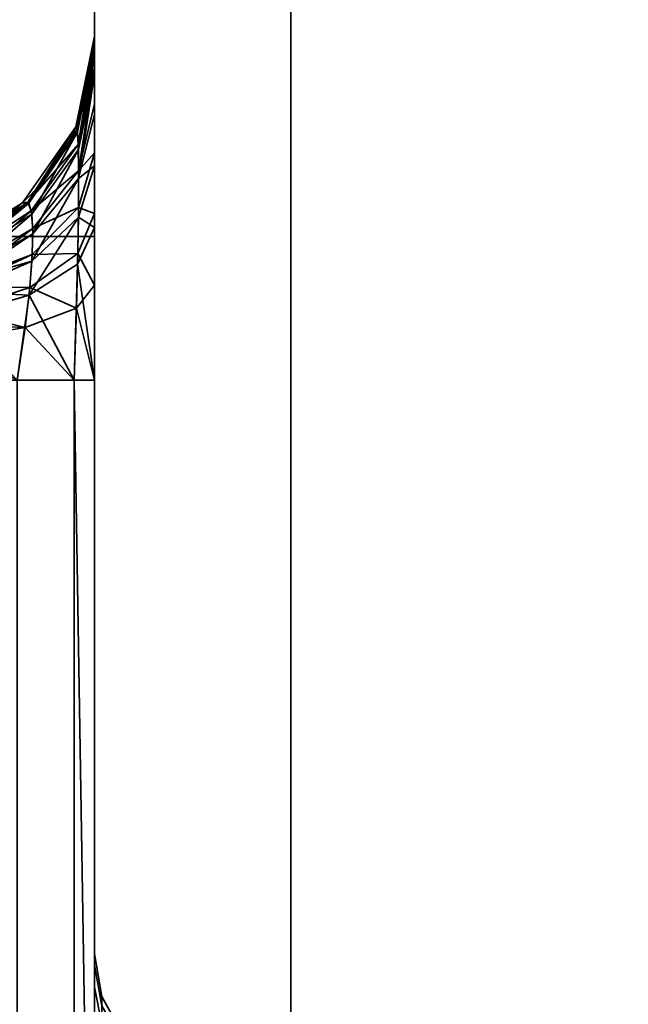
# Model space of a CAD drawing. Header units: millimetres. Extents: x -603 to 3703, y -120 to 249.
# Tile 854 of 1056: x 2485.43 to 2490.08, y -14.43 to -6.89. Entities that reach past the tile are written whole.
import ezdxf

# ---------------------------------------------------------------- set-up
doc = ezdxf.new("R2010")
doc.units = ezdxf.units.MM
doc.layers.add('151', color=7, linetype='Continuous', true_color=0xffffff)

# ---------------------------------------------------------------- blocks, each defined once
blk = doc.blocks.new('UG_SURFACE_003')
at = {"layer": '151', "color": 252, "linetype": 'Continuous', "lineweight": 35}
for points in [[(3702.5001, -30, 2213.0001), (3702.5001, 229.8, 2213.0001), (2297.4999, 229.8, 2213.0001), (2297.4999, -30, 2213.0001)], [(2447.5, -30, 2063), (2447.5, 229.8, 2063), (3552.5, 229.8, 2063), (3552.5, -30, 2063)]]:
    blk.add_3dface(points, dxfattribs=at)
blk = doc.blocks.new('UG_SURFACE_185')
at = {"layer": '151', "color": 252, "linetype": 'Continuous', "lineweight": 35}
for points in [[(2486.0001, -8.5515, 996), (2485.25, -8.5515, 996), (2485.25, -2, 1014.0001), (2486.0001, -2, 1014.0001)], [(2486.0001, -8.5515, 996), (2486.0001, -2, 1014.0001), (2486.0001, -14.0411, 1000.2059), (2486.0001, -14.1267, 999.3913)], [(2486.0001, -14.2942, 1000.9848), (2486.0001, -2, 1014.0001), (2486.0001, -2, 1014.25), (2486.0001, -3.6264, 1014.5735)], [(2486.0001, -14.2942, 1000.9848), (2486.0001, -14.0411, 1000.2059), (2486.0001, -2, 1014.0001)], [(2485.25, -3.2878, 1169.5381), (2485.25, -8.5515, 1184), (2486.0001, -8.5515, 1184), (2486.0001, -3.1509, 1169.1622)], [(2486.0001, -3.1509, 1169.1622), (2486.0001, -15.1989, 1178.2006), (2486.0001, -16, 1178.0303), (2486.0001, -16.6267, 1173.3913)], [(2486.0001, -3.1509, 1169.1622), (2486.0001, -14.1267, 1179.3914), (2486.0001, -14.5362, 1178.682)], [(2486.0001, -16.6267, 1173.3913), (2486.0001, -17.0362, 1172.682), (2486.0001, -3.1509, 1169.1622)], [(2486.0001, -3.1509, 1169.1622), (2486.0001, -8.5515, 1184), (2486.0001, -14.0411, 1180.2059), (2486.0001, -14.1267, 1179.3914)], [(2486.0001, -17.0362, 1172.682), (2486.0001, -17.6989, 1172.2006), (2486.0001, -19.2197, 1169.1622), (2486.0001, -3.1509, 1169.1622)], [(2486.0001, -14.5362, 1178.682), (2486.0001, -15.1989, 1178.2006), (2486.0001, -3.1509, 1169.1622)], [(2486.0001, -3.1509, 1169.1622), (2486.0001, -8.9258, 1166.2003), (2486.0001, -8.3774, 1165.9877)], [(2486.0001, -3.1509, 1169.1622), (2486.0001, -19.2197, 1169.1622), (2486.0001, -19.2197, 1166.2939), (2486.0001, -9.6522, 1166.2939)], [(2486.0001, -9.6522, 1166.2939), (2486.0001, -8.9258, 1166.2003), (2486.0001, -3.1509, 1169.1622)], [(2486.0001, -8.3774, 1165.9877), (2486.0001, -5.0052, 1164.5052), (2486.0001, -3.6264, 1165.4265), (2486.0001, -3.1509, 1169.1622)], [(2486.0001, -3.6264, 1014.5735), (2486.0001, -5.0052, 1015.4948), (2486.0001, -14.8422, 1001.5935), (2486.0001, -14.2942, 1000.9848)], [(2486.0001, -5.0052, 1164.5052), (2486.0001, -7.9123, 1165.6749), (2486.0001, -7.5372, 1165.2786)], [(2486.0001, -5.0052, 1164.5052), (2486.0001, -8.3774, 1165.9877), (2486.0001, -7.9123, 1165.6749)], [(2486.0001, -5.0052, 1015.4948), (2486.0001, -7.6176, 1014.6208), (2486.0001, -8.0111, 1014.2455)], [(2486.0001, -7.5372, 1165.2786), (2486.0001, -5.9265, 1163.1263), (2486.0001, -5.0052, 1164.5052)], [(2486.0001, -5.0052, 1015.4948), (2486.0001, -7.3126, 1015.0768), (2486.0001, -7.6176, 1014.6208)], [(2486.0001, -5.0052, 1015.4948), (2486.0001, -7.1083, 1015.606), (2486.0001, -7.3126, 1015.0768)], [(2486.0001, -5.0052, 1015.4948), (2486.0001, -5.9265, 1016.8736), (2486.0001, -7.0196, 1016.2971), (2486.0001, -7.1083, 1015.606)], [(2486.0001, -8.0111, 1014.2455), (2486.0001, -17.3422, 1007.5935), (2486.0001, -16.7942, 1006.9848), (2486.0001, -5.0052, 1015.4948)], [(2486.0001, -14.8422, 1001.5935), (2486.0001, -5.0052, 1015.4948), (2486.0001, -16.5411, 1006.2059), (2486.0001, -16.6267, 1005.3914)], [(2486.0001, -16.7942, 1006.9848), (2486.0001, -16.5411, 1006.2059), (2486.0001, -5.0052, 1015.4948)], [(2486.0001, -7.0196, 1016.2971), (2486.0001, -5.9265, 1016.8736), (2486.0001, -6.25, 1018.5)], [(2486.0001, -5.9265, 1163.1263), (2486.0001, -7.2576, 1164.8109), (2486.0001, -7.0814, 1164.2821)], [(2486.0001, -5.9265, 1163.1263), (2486.0001, -7.5372, 1165.2786), (2486.0001, -7.2576, 1164.8109)], [(2486.0001, -6.25, 1161.5), (2486.0001, -5.9265, 1163.1263), (2486.0001, -7.0814, 1164.2821), (2486.0001, -7.0196, 1163.7028)], [(2486.0001, -6.25, 1018.5), (2486.0001, -6.25, 1161.5), (2486.0001, -7.0196, 1163.7028), (2486.0001, -7.0196, 1016.2971)], [(2486.0001, -7.0196, 1016.2971), (2486.0001, -7.0196, 1163.7028), (2485.8561, -7.7148, 1163.7028), (2485.8561, -7.7148, 1016.2971)], [(2485.8673, -7.7346, 1164.1397), (2485.8561, -7.7148, 1163.7028), (2486.0001, -7.0196, 1163.7028)], [(2486.0001, -7.0196, 1016.2971), (2485.8561, -7.7148, 1016.2971), (2485.8689, -7.7506, 1015.7757)], [(2486.0001, -7.0196, 1163.7028), (2486.0001, -7.0814, 1164.2821), (2485.8673, -7.7346, 1164.1397)], [(2485.8689, -7.7506, 1015.7757), (2486.0001, -7.1083, 1015.606), (2486.0001, -7.0196, 1016.2971)], [(2485.8742, -7.8495, 1164.5392), (2485.8673, -7.7346, 1164.1397), (2486.0001, -7.0814, 1164.2821)], [(2486.0001, -7.1083, 1015.606), (2485.8689, -7.7506, 1015.7757), (2485.8754, -7.888, 1015.3762)], [(2486.0001, -7.0814, 1164.2821), (2486.0001, -7.2576, 1164.8109), (2485.8742, -7.8495, 1164.5392)], [(2485.8754, -7.888, 1015.3762), (2486.0001, -7.3126, 1015.0768), (2486.0001, -7.1083, 1015.606)], [(2485.8773, -8.0504, 1164.8901), (2485.8742, -7.8495, 1164.5392), (2486.0001, -7.2576, 1164.8109)], [(2486.0001, -7.2576, 1164.8109), (2486.0001, -7.5372, 1165.2786), (2485.8773, -8.0504, 1164.8901)], [(2486.0001, -7.3126, 1015.0768), (2485.8754, -7.888, 1015.3762), (2485.8775, -8.1097, 1015.0352)], [(2485.8775, -8.1097, 1015.0352), (2486.0001, -7.6176, 1014.6208), (2486.0001, -7.3126, 1015.0768)], [(2485.8773, -8.0504, 1164.8901), (2486.0001, -7.5372, 1165.2786), (2486.0001, -7.9123, 1165.6749)], [(2486.0001, -8.0111, 1014.2455), (2486.0001, -7.6176, 1014.6208), (2485.8775, -8.1097, 1015.0352)], [(2485.8561, -7.7148, 1016.2971), (2485.8561, -7.7148, 1163.7028), (2485.4476, -8.2956, 1163.7028), (2485.4476, -8.2956, 1016.2971)], [(2485.4891, -8.2888, 1164.0191), (2485.4476, -8.2956, 1163.7028), (2485.8561, -7.7148, 1163.7028)], [(2485.8561, -7.7148, 1016.2971), (2485.4476, -8.2956, 1016.2971), (2485.4956, -8.2967, 1015.9199)], [(2485.8561, -7.7148, 1163.7028), (2485.8673, -7.7346, 1164.1397), (2485.4891, -8.2888, 1164.0191)], [(2485.4891, -8.2888, 1164.0191), (2485.8673, -7.7346, 1164.1397), (2485.8742, -7.8495, 1164.5392)], [(2485.4956, -8.2967, 1015.9199), (2485.8689, -7.7506, 1015.7757), (2485.8561, -7.7148, 1016.2971)], [(2485.8689, -7.7506, 1015.7757), (2485.4956, -8.2967, 1015.9199), (2485.5192, -8.3815, 1015.633)], [(2485.5192, -8.3815, 1015.633), (2485.8754, -7.888, 1015.3762), (2485.8689, -7.7506, 1015.7757)], [(2485.8742, -7.8495, 1164.5392), (2485.5151, -8.3564, 1164.3065), (2485.4891, -8.2888, 1164.0191)], [(2485.5151, -8.3564, 1164.3065), (2485.8742, -7.8495, 1164.5392), (2485.8773, -8.0504, 1164.8901)], [(2485.8754, -7.888, 1015.3762), (2485.5192, -8.3815, 1015.633), (2485.527, -8.5329, 1015.3915)], [(2485.527, -8.5329, 1015.3915), (2485.8775, -8.1097, 1015.0352), (2485.8754, -7.888, 1015.3762)], [(2486.0001, -7.9123, 1165.6749), (2485.8763, -8.3301, 1165.1821), (2485.8773, -8.0504, 1164.8901)], [(2485.8763, -8.3301, 1165.1821), (2486.0001, -7.9123, 1165.6749), (2486.0001, -8.3774, 1165.9877)], [(2485.8773, -8.0504, 1164.8901), (2485.5266, -8.4916, 1164.5559), (2485.5151, -8.3564, 1164.3065)], [(2485.5266, -8.4916, 1164.5559), (2485.8773, -8.0504, 1164.8901), (2485.8763, -8.3301, 1165.1821)], [(2486.0001, -8.4838, 1013.9598), (2486.0001, -8.0111, 1014.2455), (2485.8756, -8.4046, 1014.7604)], [(2485.8775, -8.1097, 1015.0352), (2485.8756, -8.4046, 1014.7604), (2486.0001, -8.0111, 1014.2455)], [(2486.0001, -18.0905, 1007.9267), (2486.0001, -17.3422, 1007.5935), (2486.0001, -8.0111, 1014.2455), (2486.0001, -8.4838, 1013.9598)], [(2485.5201, -8.7423, 1015.202), (2485.8756, -8.4046, 1014.7604), (2485.8775, -8.1097, 1015.0352)], [(2485.8775, -8.1097, 1015.0352), (2485.527, -8.5329, 1015.3915), (2485.5201, -8.7423, 1015.202)], [(2485.4476, -8.2956, 1016.2971), (2485.4476, -8.2956, 1163.7028), (2484.8423, -8.6664, 1163.7028), (2484.8423, -8.6664, 1016.2971)], [(2484.9231, -8.6598, 1163.9383), (2484.8423, -8.6664, 1163.7028), (2485.4476, -8.2956, 1163.7028)], [(2485.4476, -8.2956, 1016.2971), (2484.8423, -8.6664, 1016.2971), (2484.9358, -8.665, 1016.0171)], [(2485.4476, -8.2956, 1163.7028), (2485.4891, -8.2888, 1164.0191), (2484.9231, -8.6598, 1163.9383)], [(2484.9646, -8.6966, 1164.1065), (2484.9231, -8.6598, 1163.9383), (2485.4891, -8.2888, 1164.0191)], [(2484.9358, -8.665, 1016.0171), (2485.4956, -8.2967, 1015.9199), (2485.4476, -8.2956, 1016.2971)], [(2485.4956, -8.2967, 1015.9199), (2484.9358, -8.665, 1016.0171), (2484.9632, -8.699, 1015.895)], [(2485.4956, -8.2967, 1015.9199), (2484.9632, -8.699, 1015.895), (2484.982, -8.7226, 1015.8105)], [(2484.9744, -8.7054, 1164.1463), (2484.9646, -8.6966, 1164.1065), (2485.4891, -8.2888, 1164.0191)], [(2485.4891, -8.2888, 1164.0191), (2485.5151, -8.3564, 1164.3065), (2484.9744, -8.7054, 1164.1463)], [(2484.9966, -8.799, 1164.3232), (2484.9744, -8.7054, 1164.1463), (2485.5151, -8.3564, 1164.3065)], [(2484.982, -8.7226, 1015.8105), (2485.5192, -8.3815, 1015.633), (2485.4956, -8.2967, 1015.9199)], [(2485.5151, -8.3564, 1164.3065), (2485.5266, -8.4916, 1164.5559), (2484.9966, -8.799, 1164.3232)], [(2485.523, -8.6889, 1164.7589), (2485.8763, -8.3301, 1165.1821), (2485.8713, -8.6828, 1165.4041)], [(2485.8763, -8.3301, 1165.1821), (2485.523, -8.6889, 1164.7589), (2485.5266, -8.4916, 1164.5559)], [(2486.0001, -8.3774, 1165.9877), (2485.8713, -8.6828, 1165.4041), (2485.8763, -8.3301, 1165.1821)], [(2485.5192, -8.3815, 1015.633), (2484.982, -8.7226, 1015.8105), (2484.9977, -8.8279, 1015.6399)], [(2484.9977, -8.8279, 1015.6399), (2485.527, -8.5329, 1015.3915), (2485.5192, -8.3815, 1015.633)], [(2485.4984, -9.0021, 1015.0713), (2485.8696, -8.7638, 1014.5602), (2485.8756, -8.4046, 1014.7604)], [(2485.8756, -8.4046, 1014.7604), (2485.5201, -8.7423, 1015.202), (2485.4984, -9.0021, 1015.0713)], [(2485.8756, -8.4046, 1014.7604), (2485.8696, -8.7638, 1014.5602), (2486.0001, -8.4838, 1013.9598)], [(2485.8713, -8.6828, 1165.4041), (2486.0001, -8.3774, 1165.9877), (2486.0001, -8.9258, 1166.2003)], [(2485.5266, -8.4916, 1164.5559), (2485.523, -8.6889, 1164.7589), (2484.992, -8.8909, 1164.4171)], [(2484.992, -8.8909, 1164.4171), (2484.9966, -8.799, 1164.3232), (2485.5266, -8.4916, 1164.5559)], [(2486.0001, -9.6522, 1013.7061), (2486.0001, -8.4838, 1013.9598), (2485.8696, -8.7638, 1014.5602)], [(2486.0001, -18.0905, 1007.9267), (2486.0001, -8.4838, 1013.9598), (2486.0001, -9.6522, 1013.7061)], [(2485.527, -8.5329, 1015.3915), (2484.9977, -8.8279, 1015.6399), (2484.9918, -8.8912, 1015.5834)], [(2484.9918, -8.8912, 1015.5834), (2485.5201, -8.7423, 1015.202), (2485.527, -8.5329, 1015.3915)], [(2485.25, -17.25, 996), (2485.25, -8.5515, 996), (2486.0001, -8.5515, 996), (2486.0001, -19.2197, 996)], [(2486.0001, -19.2197, 1184), (2486.0001, -8.5515, 1184), (2485.25, -8.5515, 1184), (2485.25, -17.25, 1184)], [(2486.0001, -8.5515, 1184), (2486.0001, -14.8422, 1181.5935), (2486.0001, -14.2942, 1180.9849)], [(2486.0001, -8.5515, 1184), (2486.0001, -19.2197, 1184), (2486.0001, -16.4095, 1181.9266), (2486.0001, -15.5905, 1181.9266)], [(2486.0001, -14.2942, 1180.9849), (2486.0001, -14.0411, 1180.2059), (2486.0001, -8.5515, 1184)], [(2486.0001, -15.5905, 1181.9266), (2486.0001, -14.8422, 1181.5935), (2486.0001, -8.5515, 1184)], [(2486.0001, -8.5515, 996), (2486.0001, -14.5362, 998.682), (2486.0001, -15.1989, 998.2006)], [(2486.0001, -14.1267, 999.3913), (2486.0001, -14.5362, 998.682), (2486.0001, -8.5515, 996)], [(2486.0001, -15.1989, 998.2006), (2486.0001, -16, 998.0303), (2486.0001, -19.2197, 996), (2486.0001, -8.5515, 996)], [(2485.523, -8.6889, 1164.7589), (2484.9896, -8.9379, 1164.4652), (2484.992, -8.8909, 1164.4171)], [(2484.9896, -8.9379, 1164.4652), (2485.523, -8.6889, 1164.7589), (2485.5042, -8.9432, 1164.9063)], [(2485.5042, -8.9432, 1164.9063), (2485.8713, -8.6828, 1165.4041), (2485.8618, -9.1008, 1165.5416)], [(2485.8713, -8.6828, 1165.4041), (2485.5042, -8.9432, 1164.9063), (2485.523, -8.6889, 1164.7589)], [(2486.0001, -8.9258, 1166.2003), (2485.8618, -9.1008, 1165.5416), (2485.8713, -8.6828, 1165.4041)], [(2485.4984, -9.0021, 1015.0713), (2485.5201, -8.7423, 1015.202), (2484.9839, -8.9759, 1015.5077)], [(2484.9918, -8.8912, 1015.5834), (2484.9839, -8.9759, 1015.5077), (2485.5201, -8.7423, 1015.202)], [(2485.8446, -9.6522, 1014.4267), (2485.8696, -8.7638, 1014.5602), (2485.4984, -9.0021, 1015.0713)], [(2485.8696, -8.7638, 1014.5602), (2485.8446, -9.6522, 1014.4267), (2486.0001, -9.6522, 1013.7061)], [(2485.5042, -8.9432, 1164.9063), (2484.9524, -9.1204, 1164.5676), (2484.9896, -8.9379, 1164.4652)], [(2484.9524, -9.1204, 1164.5676), (2485.5042, -8.9432, 1164.9063), (2485.4691, -9.2481, 1164.9868)], [(2485.8618, -9.1008, 1165.5416), (2485.4691, -9.2481, 1164.9868), (2485.5042, -8.9432, 1164.9063)], [(2485.8618, -9.1008, 1165.5416), (2486.0001, -8.9258, 1166.2003), (2486.0001, -9.6522, 1166.2939)], [(2484.9839, -8.9759, 1015.5077), (2484.941, -9.1632, 1015.4169), (2485.4984, -9.0021, 1015.0713)], [(2485.4064, -9.6522, 1015.0195), (2485.4984, -9.0021, 1015.0713), (2484.941, -9.1632, 1015.4169)], [(2485.4984, -9.0021, 1015.0713), (2485.4064, -9.6522, 1015.0195), (2485.8446, -9.6522, 1014.4267)], [(2485.4691, -9.2481, 1164.9868), (2485.8618, -9.1008, 1165.5416), (2485.8446, -9.6522, 1165.5732)], [(2486.0001, -9.6522, 1166.2939), (2485.8446, -9.6522, 1165.5732), (2485.8618, -9.1008, 1165.5416)], [(2485.4691, -9.2481, 1164.9868), (2484.9205, -9.2248, 1164.5938), (2484.9524, -9.1204, 1164.5676)], [(2485.4691, -9.2481, 1164.9868), (2484.8838, -9.3446, 1164.6239), (2484.9205, -9.2248, 1164.5938)], [(2484.8838, -9.3446, 1164.6239), (2485.4691, -9.2481, 1164.9868), (2485.4064, -9.6522, 1164.9804)], [(2485.8446, -9.6522, 1165.5732), (2485.4064, -9.6522, 1164.9804), (2485.4691, -9.2481, 1164.9868)], [(2485.4064, -39.3478, 1164.9804), (2485.4064, -9.6522, 1164.9804), (2485.8446, -9.6522, 1165.5732), (2485.8446, -39.3478, 1165.5732)], [(2485.4064, -9.6522, 1015.0195), (2485.4064, -39.3478, 1015.0195), (2485.8446, -39.3478, 1014.4267), (2485.8446, -9.6522, 1014.4267)], [(2485.8446, -9.6522, 1165.5732), (2486.0001, -9.6522, 1166.2939), (2486.0001, -19.2197, 1166.2939)], [(2486.0001, -19.2197, 1166.2939), (2486.0001, -39.3478, 1166.2939), (2485.8446, -39.3478, 1165.5732), (2485.8446, -9.6522, 1165.5732)], [(2485.8446, -9.6522, 1014.4267), (2485.8446, -39.3478, 1014.4267), (2486.0001, -39.3478, 1013.7061), (2486.0001, -19.2197, 1013.7061)], [(2486.0001, -19.2197, 1013.7061), (2486.0001, -9.6522, 1013.7061), (2485.8446, -9.6522, 1014.4267)], [(2486.0001, -9.6522, 1013.7061), (2486.0001, -19.2197, 1013.7061), (2486.0001, -18.0905, 1007.9267)], [(2486.0547, -14.5767, 1000.8217), (2486.0547, -14.3655, 1000.1718), (2486.0001, -14.0411, 1000.2059), (2486.0001, -14.2942, 1000.9848)], [(2486.0547, -14.3655, 1000.1718), (2486.0547, -14.437, 999.4922), (2486.0001, -14.1267, 999.3913), (2486.0001, -14.0411, 1000.2059)], [(2486.0547, -14.5767, 1180.8218), (2486.0547, -14.3655, 1180.1718), (2486.0001, -14.0411, 1180.2059), (2486.0001, -14.2942, 1180.9849)], [(2486.0547, -14.3655, 1180.1718), (2486.0547, -14.437, 1179.4921), (2486.0001, -14.1267, 1179.3914), (2486.0001, -14.0411, 1180.2059)], [(2486.0547, -14.437, 999.4922), (2486.0547, -14.7787, 998.9003), (2486.0001, -14.5362, 998.682), (2486.0001, -14.1267, 999.3913)], [(2486.0547, -14.437, 1179.4921), (2486.0547, -14.7787, 1178.9004), (2486.0001, -14.5362, 1178.682), (2486.0001, -14.1267, 1179.3914)], [(2486.0547, -15.034, 1001.3295), (2486.0547, -14.5767, 1000.8217), (2486.0001, -14.2942, 1000.9848), (2486.0001, -14.8422, 1001.5935)], [(2486.0547, -15.034, 1181.3296), (2486.0547, -14.5767, 1180.8218), (2486.0001, -14.2942, 1180.9849), (2486.0001, -14.8422, 1181.5935)], [(2486.213, -14.8283, 1000.6765), (2486.213, -14.6545, 1000.1414), (2486.0547, -14.3655, 1000.1718), (2486.0547, -14.5767, 1000.8217)], [(2486.213, -14.6545, 1000.1414), (2486.213, -14.7133, 999.5819), (2486.0547, -14.437, 999.4922), (2486.0547, -14.3655, 1000.1718)], [(2486.213, -14.8283, 1180.6765), (2486.213, -14.6545, 1180.1414), (2486.0547, -14.3655, 1180.1718), (2486.0547, -14.5767, 1180.8218)], [(2486.213, -14.6545, 1180.1414), (2486.213, -14.7133, 1179.5819), (2486.0547, -14.437, 1179.4921), (2486.0547, -14.3655, 1180.1718)]]:
    blk.add_3dface(points, dxfattribs=at)
blk = doc.blocks.new('UG_SURFACE_226')
at = {"layer": '151', "color": 252, "linetype": 'Continuous', "lineweight": 35}
for points in [[(2486.0001, -8.5515, 996), (2485.25, -8.5515, 996), (2485.25, -2, 1014.0001), (2486.0001, -2, 1014.0001)], [(2486.0001, -8.5515, 996), (2486.0001, -2, 1014.0001), (2486.0001, -14.0411, 1000.2059), (2486.0001, -14.1267, 999.3913)], [(2486.0001, -14.2942, 1000.9848), (2486.0001, -2, 1014.0001), (2486.0001, -2, 1014.25), (2486.0001, -3.6264, 1014.5735)], [(2486.0001, -14.2942, 1000.9848), (2486.0001, -14.0411, 1000.2059), (2486.0001, -2, 1014.0001)], [(2485.25, -3.2878, 1169.5381), (2485.25, -8.5515, 1184), (2486.0001, -8.5515, 1184), (2486.0001, -3.1509, 1169.1622)], [(2486.0001, -3.1509, 1169.1622), (2486.0001, -15.1989, 1178.2006), (2486.0001, -16, 1178.0303), (2486.0001, -16.6267, 1173.3913)], [(2486.0001, -3.1509, 1169.1622), (2486.0001, -14.1267, 1179.3914), (2486.0001, -14.5362, 1178.682)], [(2486.0001, -16.6267, 1173.3913), (2486.0001, -17.0362, 1172.682), (2486.0001, -3.1509, 1169.1622)], [(2486.0001, -3.1509, 1169.1622), (2486.0001, -8.5515, 1184), (2486.0001, -14.0411, 1180.2059), (2486.0001, -14.1267, 1179.3914)], [(2486.0001, -17.0362, 1172.682), (2486.0001, -17.6989, 1172.2006), (2486.0001, -19.2197, 1169.1622), (2486.0001, -3.1509, 1169.1622)], [(2486.0001, -14.5362, 1178.682), (2486.0001, -15.1989, 1178.2006), (2486.0001, -3.1509, 1169.1622)], [(2486.0001, -3.1509, 1169.1622), (2486.0001, -8.9258, 1166.2003), (2486.0001, -8.3774, 1165.9877)], [(2486.0001, -3.1509, 1169.1622), (2486.0001, -19.2197, 1169.1622), (2486.0001, -19.2197, 1166.2939), (2486.0001, -9.6522, 1166.2939)], [(2486.0001, -9.6522, 1166.2939), (2486.0001, -8.9258, 1166.2003), (2486.0001, -3.1509, 1169.1622)], [(2486.0001, -8.3774, 1165.9877), (2486.0001, -5.0052, 1164.5052), (2486.0001, -3.6264, 1165.4265), (2486.0001, -3.1509, 1169.1622)], [(2486.0001, -3.6264, 1014.5735), (2486.0001, -5.0052, 1015.4948), (2486.0001, -14.8422, 1001.5935), (2486.0001, -14.2942, 1000.9848)], [(2486.0001, -5.0052, 1164.5052), (2486.0001, -7.2576, 1164.8109), (2486.0001, -7.0814, 1164.2821)], [(2486.0001, -5.0052, 1164.5052), (2486.0001, -7.5372, 1165.2786), (2486.0001, -7.2576, 1164.8109)], [(2486.0001, -5.0052, 1164.5052), (2486.0001, -7.9123, 1165.6749), (2486.0001, -7.5372, 1165.2786)], [(2486.0001, -5.0052, 1015.4948), (2486.0001, -7.6176, 1014.6208), (2486.0001, -8.0111, 1014.2455)], [(2486.0001, -5.0052, 1164.5052), (2486.0001, -8.3774, 1165.9877), (2486.0001, -7.9123, 1165.6749)], [(2486.0001, -5.0052, 1015.4948), (2486.0001, -7.3126, 1015.0768), (2486.0001, -7.6176, 1014.6208)], [(2486.0001, -5.0052, 1015.4948), (2486.0001, -7.1083, 1015.606), (2486.0001, -7.3126, 1015.0768)], [(2486.0001, -7.0814, 1164.2821), (2486.0001, -7.0196, 1163.7028), (2486.0001, -5.9265, 1163.1263), (2486.0001, -5.0052, 1164.5052)], [(2486.0001, -5.0052, 1015.4948), (2486.0001, -5.9265, 1016.8736), (2486.0001, -7.0196, 1016.2971), (2486.0001, -7.1083, 1015.606)], [(2486.0001, -8.0111, 1014.2455), (2486.0001, -17.3422, 1007.5935), (2486.0001, -16.7942, 1006.9848), (2486.0001, -5.0052, 1015.4948)], [(2486.0001, -14.8422, 1001.5935), (2486.0001, -5.0052, 1015.4948), (2486.0001, -16.5411, 1006.2059), (2486.0001, -16.6267, 1005.3914)], [(2486.0001, -16.7942, 1006.9848), (2486.0001, -16.5411, 1006.2059), (2486.0001, -5.0052, 1015.4948)], [(2486.0001, -7.0196, 1016.2971), (2486.0001, -5.9265, 1016.8736), (2486.0001, -6.25, 1018.5)], [(2486.0001, -6.25, 1161.5), (2486.0001, -5.9265, 1163.1263), (2486.0001, -7.0196, 1163.7028)], [(2486.0001, -6.25, 1018.5), (2486.0001, -6.25, 1161.5), (2486.0001, -7.0196, 1163.7028), (2486.0001, -7.0196, 1016.2971)], [(2486.0001, -7.0196, 1016.2971), (2486.0001, -7.0196, 1163.7028), (2485.8561, -7.7148, 1163.7028), (2485.8561, -7.7148, 1016.2971)], [(2485.8673, -7.7346, 1164.1397), (2485.8561, -7.7148, 1163.7028), (2486.0001, -7.0196, 1163.7028)], [(2486.0001, -7.0196, 1016.2971), (2485.8561, -7.7148, 1016.2971), (2485.8689, -7.7506, 1015.7757)], [(2486.0001, -7.0196, 1163.7028), (2486.0001, -7.0814, 1164.2821), (2485.8673, -7.7346, 1164.1397)], [(2485.8689, -7.7506, 1015.7757), (2486.0001, -7.1083, 1015.606), (2486.0001, -7.0196, 1016.2971)], [(2485.8742, -7.8495, 1164.5392), (2485.8673, -7.7346, 1164.1397), (2486.0001, -7.0814, 1164.2821)], [(2486.0001, -7.1083, 1015.606), (2485.8689, -7.7506, 1015.7757), (2485.8754, -7.888, 1015.3762)], [(2486.0001, -7.0814, 1164.2821), (2486.0001, -7.2576, 1164.8109), (2485.8742, -7.8495, 1164.5392)], [(2485.8754, -7.888, 1015.3762), (2486.0001, -7.3126, 1015.0768), (2486.0001, -7.1083, 1015.606)], [(2485.8773, -8.0504, 1164.8901), (2485.8742, -7.8495, 1164.5392), (2486.0001, -7.2576, 1164.8109)], [(2486.0001, -7.2576, 1164.8109), (2486.0001, -7.5372, 1165.2786), (2485.8773, -8.0504, 1164.8901)], [(2486.0001, -7.3126, 1015.0768), (2485.8754, -7.888, 1015.3762), (2485.8775, -8.1097, 1015.0352)], [(2485.8775, -8.1097, 1015.0352), (2486.0001, -7.6176, 1014.6208), (2486.0001, -7.3126, 1015.0768)], [(2485.8773, -8.0504, 1164.8901), (2486.0001, -7.5372, 1165.2786), (2486.0001, -7.9123, 1165.6749)], [(2486.0001, -8.0111, 1014.2455), (2486.0001, -7.6176, 1014.6208), (2485.8775, -8.1097, 1015.0352)], [(2485.8561, -7.7148, 1016.2971), (2485.8561, -7.7148, 1163.7028), (2485.4476, -8.2956, 1163.7028), (2485.4476, -8.2956, 1016.2971)], [(2485.4891, -8.2888, 1164.0191), (2485.4476, -8.2956, 1163.7028), (2485.8561, -7.7148, 1163.7028)], [(2485.8561, -7.7148, 1016.2971), (2485.4476, -8.2956, 1016.2971), (2485.4956, -8.2967, 1015.9199)], [(2485.8561, -7.7148, 1163.7028), (2485.8673, -7.7346, 1164.1397), (2485.4891, -8.2888, 1164.0191)], [(2485.4891, -8.2888, 1164.0191), (2485.8673, -7.7346, 1164.1397), (2485.8742, -7.8495, 1164.5392)], [(2485.4956, -8.2967, 1015.9199), (2485.8689, -7.7506, 1015.7757), (2485.8561, -7.7148, 1016.2971)], [(2485.8689, -7.7506, 1015.7757), (2485.4956, -8.2967, 1015.9199), (2485.5192, -8.3815, 1015.633)], [(2485.5192, -8.3815, 1015.633), (2485.8754, -7.888, 1015.3762), (2485.8689, -7.7506, 1015.7757)], [(2485.8742, -7.8495, 1164.5392), (2485.5151, -8.3564, 1164.3065), (2485.4891, -8.2888, 1164.0191)], [(2485.5151, -8.3564, 1164.3065), (2485.8742, -7.8495, 1164.5392), (2485.8773, -8.0504, 1164.8901)], [(2485.8754, -7.888, 1015.3762), (2485.5192, -8.3815, 1015.633), (2485.527, -8.5329, 1015.3915)], [(2485.527, -8.5329, 1015.3915), (2485.8775, -8.1097, 1015.0352), (2485.8754, -7.888, 1015.3762)], [(2486.0001, -7.9123, 1165.6749), (2485.8763, -8.3301, 1165.1821), (2485.8773, -8.0504, 1164.8901)], [(2485.8763, -8.3301, 1165.1821), (2486.0001, -7.9123, 1165.6749), (2486.0001, -8.3774, 1165.9877)], [(2485.8773, -8.0504, 1164.8901), (2485.5266, -8.4916, 1164.5559), (2485.5151, -8.3564, 1164.3065)], [(2485.5266, -8.4916, 1164.5559), (2485.8773, -8.0504, 1164.8901), (2485.8763, -8.3301, 1165.1821)], [(2486.0001, -8.4838, 1013.9598), (2486.0001, -8.0111, 1014.2455), (2485.8756, -8.4046, 1014.7604)], [(2485.8775, -8.1097, 1015.0352), (2485.8756, -8.4046, 1014.7604), (2486.0001, -8.0111, 1014.2455)], [(2486.0001, -18.0905, 1007.9267), (2486.0001, -17.3422, 1007.5935), (2486.0001, -8.0111, 1014.2455), (2486.0001, -8.4838, 1013.9598)], [(2485.5201, -8.7423, 1015.202), (2485.8756, -8.4046, 1014.7604), (2485.8775, -8.1097, 1015.0352)], [(2485.8775, -8.1097, 1015.0352), (2485.527, -8.5329, 1015.3915), (2485.5201, -8.7423, 1015.202)], [(2485.4476, -8.2956, 1016.2971), (2485.4476, -8.2956, 1163.7028), (2484.8423, -8.6664, 1163.7028), (2484.8423, -8.6664, 1016.2971)], [(2484.9231, -8.6598, 1163.9383), (2484.8423, -8.6664, 1163.7028), (2485.4476, -8.2956, 1163.7028)], [(2485.4476, -8.2956, 1016.2971), (2484.8423, -8.6664, 1016.2971), (2484.9358, -8.665, 1016.0171)], [(2485.4476, -8.2956, 1163.7028), (2485.4891, -8.2888, 1164.0191), (2484.9231, -8.6598, 1163.9383)], [(2484.9646, -8.6966, 1164.1065), (2484.9231, -8.6598, 1163.9383), (2485.4891, -8.2888, 1164.0191)], [(2484.9358, -8.665, 1016.0171), (2485.4956, -8.2967, 1015.9199), (2485.4476, -8.2956, 1016.2971)], [(2485.4956, -8.2967, 1015.9199), (2484.9358, -8.665, 1016.0171), (2484.9632, -8.699, 1015.895)], [(2485.4956, -8.2967, 1015.9199), (2484.9632, -8.699, 1015.895), (2484.982, -8.7226, 1015.8105)], [(2484.9744, -8.7054, 1164.1463), (2484.9646, -8.6966, 1164.1065), (2485.4891, -8.2888, 1164.0191)], [(2485.4891, -8.2888, 1164.0191), (2485.5151, -8.3564, 1164.3065), (2484.9744, -8.7054, 1164.1463)], [(2484.9966, -8.799, 1164.3232), (2484.9744, -8.7054, 1164.1463), (2485.5151, -8.3564, 1164.3065)], [(2484.982, -8.7226, 1015.8105), (2485.5192, -8.3815, 1015.633), (2485.4956, -8.2967, 1015.9199)], [(2485.5151, -8.3564, 1164.3065), (2485.5266, -8.4916, 1164.5559), (2484.9966, -8.799, 1164.3232)], [(2485.523, -8.6889, 1164.7589), (2485.8763, -8.3301, 1165.1821), (2485.8713, -8.6828, 1165.4041)], [(2485.8763, -8.3301, 1165.1821), (2485.523, -8.6889, 1164.7589), (2485.5266, -8.4916, 1164.5559)], [(2486.0001, -8.3774, 1165.9877), (2485.8713, -8.6828, 1165.4041), (2485.8763, -8.3301, 1165.1821)], [(2485.5192, -8.3815, 1015.633), (2484.982, -8.7226, 1015.8105), (2484.9977, -8.8279, 1015.6399)], [(2484.9977, -8.8279, 1015.6399), (2485.527, -8.5329, 1015.3915), (2485.5192, -8.3815, 1015.633)], [(2485.4984, -9.0021, 1015.0713), (2485.8696, -8.7638, 1014.5602), (2485.8756, -8.4046, 1014.7604)], [(2485.8756, -8.4046, 1014.7604), (2485.5201, -8.7423, 1015.202), (2485.4984, -9.0021, 1015.0713)], [(2485.8756, -8.4046, 1014.7604), (2485.8696, -8.7638, 1014.5602), (2486.0001, -8.4838, 1013.9598)], [(2485.8713, -8.6828, 1165.4041), (2486.0001, -8.3774, 1165.9877), (2486.0001, -8.9258, 1166.2003)], [(2485.5266, -8.4916, 1164.5559), (2485.523, -8.6889, 1164.7589), (2484.992, -8.8909, 1164.4171)], [(2484.992, -8.8909, 1164.4171), (2484.9966, -8.799, 1164.3232), (2485.5266, -8.4916, 1164.5559)], [(2486.0001, -9.6522, 1013.7061), (2486.0001, -8.4838, 1013.9598), (2485.8696, -8.7638, 1014.5602)], [(2486.0001, -18.0905, 1007.9267), (2486.0001, -8.4838, 1013.9598), (2486.0001, -9.6522, 1013.7061)], [(2485.527, -8.5329, 1015.3915), (2484.9977, -8.8279, 1015.6399), (2484.9918, -8.8912, 1015.5834)], [(2484.9918, -8.8912, 1015.5834), (2485.5201, -8.7423, 1015.202), (2485.527, -8.5329, 1015.3915)], [(2485.25, -17.25, 996), (2485.25, -8.5515, 996), (2486.0001, -8.5515, 996), (2486.0001, -19.2197, 996)], [(2486.0001, -19.2197, 1184), (2486.0001, -8.5515, 1184), (2485.25, -8.5515, 1184), (2485.25, -17.25, 1184)], [(2486.0001, -8.5515, 1184), (2486.0001, -14.8422, 1181.5935), (2486.0001, -14.2942, 1180.9849)], [(2486.0001, -8.5515, 1184), (2486.0001, -19.2197, 1184), (2486.0001, -16.4095, 1181.9266), (2486.0001, -15.5905, 1181.9266)], [(2486.0001, -14.2942, 1180.9849), (2486.0001, -14.0411, 1180.2059), (2486.0001, -8.5515, 1184)], [(2486.0001, -15.5905, 1181.9266), (2486.0001, -14.8422, 1181.5935), (2486.0001, -8.5515, 1184)], [(2486.0001, -8.5515, 996), (2486.0001, -14.5362, 998.682), (2486.0001, -15.1989, 998.2006)], [(2486.0001, -14.1267, 999.3913), (2486.0001, -14.5362, 998.682), (2486.0001, -8.5515, 996)], [(2486.0001, -15.1989, 998.2006), (2486.0001, -16, 998.0303), (2486.0001, -19.2197, 996), (2486.0001, -8.5515, 996)], [(2485.523, -8.6889, 1164.7589), (2484.9896, -8.9379, 1164.4652), (2484.992, -8.8909, 1164.4171)], [(2484.9896, -8.9379, 1164.4652), (2485.523, -8.6889, 1164.7589), (2485.5042, -8.9432, 1164.9063)], [(2485.5042, -8.9432, 1164.9063), (2485.8713, -8.6828, 1165.4041), (2485.8618, -9.1008, 1165.5416)], [(2485.8713, -8.6828, 1165.4041), (2485.5042, -8.9432, 1164.9063), (2485.523, -8.6889, 1164.7589)], [(2486.0001, -8.9258, 1166.2003), (2485.8618, -9.1008, 1165.5416), (2485.8713, -8.6828, 1165.4041)], [(2485.4984, -9.0021, 1015.0713), (2485.5201, -8.7423, 1015.202), (2484.9839, -8.9759, 1015.5077)], [(2484.9918, -8.8912, 1015.5834), (2484.9839, -8.9759, 1015.5077), (2485.5201, -8.7423, 1015.202)], [(2485.8446, -9.6522, 1014.4267), (2485.8696, -8.7638, 1014.5602), (2485.4984, -9.0021, 1015.0713)], [(2485.8696, -8.7638, 1014.5602), (2485.8446, -9.6522, 1014.4267), (2486.0001, -9.6522, 1013.7061)], [(2485.5042, -8.9432, 1164.9063), (2484.9524, -9.1204, 1164.5676), (2484.9896, -8.9379, 1164.4652)], [(2484.9524, -9.1204, 1164.5676), (2485.5042, -8.9432, 1164.9063), (2485.4691, -9.2481, 1164.9868)], [(2485.8618, -9.1008, 1165.5416), (2485.4691, -9.2481, 1164.9868), (2485.5042, -8.9432, 1164.9063)], [(2485.8618, -9.1008, 1165.5416), (2486.0001, -8.9258, 1166.2003), (2486.0001, -9.6522, 1166.2939)], [(2484.9839, -8.9759, 1015.5077), (2484.941, -9.1632, 1015.4169), (2485.4984, -9.0021, 1015.0713)], [(2485.4064, -9.6522, 1015.0195), (2485.4984, -9.0021, 1015.0713), (2484.941, -9.1632, 1015.4169)], [(2485.4984, -9.0021, 1015.0713), (2485.4064, -9.6522, 1015.0195), (2485.8446, -9.6522, 1014.4267)], [(2485.4691, -9.2481, 1164.9868), (2485.8618, -9.1008, 1165.5416), (2485.8446, -9.6522, 1165.5732)], [(2486.0001, -9.6522, 1166.2939), (2485.8446, -9.6522, 1165.5732), (2485.8618, -9.1008, 1165.5416)], [(2485.4691, -9.2481, 1164.9868), (2484.9205, -9.2248, 1164.5938), (2484.9524, -9.1204, 1164.5676)], [(2485.4691, -9.2481, 1164.9868), (2484.8838, -9.3446, 1164.6239), (2484.9205, -9.2248, 1164.5938)], [(2484.8838, -9.3446, 1164.6239), (2485.4691, -9.2481, 1164.9868), (2485.4064, -9.6522, 1164.9804)], [(2485.8446, -9.6522, 1165.5732), (2485.4064, -9.6522, 1164.9804), (2485.4691, -9.2481, 1164.9868)], [(2485.4064, -39.3478, 1164.9804), (2485.4064, -9.6522, 1164.9804), (2485.8446, -9.6522, 1165.5732), (2485.8446, -39.3478, 1165.5732)], [(2485.4064, -9.6522, 1015.0195), (2485.4064, -39.3478, 1015.0195), (2485.8446, -39.3478, 1014.4267), (2485.8446, -9.6522, 1014.4267)], [(2485.8446, -9.6522, 1165.5732), (2486.0001, -9.6522, 1166.2939), (2486.0001, -19.2197, 1166.2939)], [(2486.0001, -19.2197, 1166.2939), (2486.0001, -39.3478, 1166.2939), (2485.8446, -39.3478, 1165.5732), (2485.8446, -9.6522, 1165.5732)], [(2485.8446, -9.6522, 1014.4267), (2485.8446, -39.3478, 1014.4267), (2486.0001, -39.3478, 1013.7061), (2486.0001, -19.2197, 1013.7061)], [(2486.0001, -19.2197, 1013.7061), (2486.0001, -9.6522, 1013.7061), (2485.8446, -9.6522, 1014.4267)], [(2486.0001, -9.6522, 1013.7061), (2486.0001, -19.2197, 1013.7061), (2486.0001, -18.0905, 1007.9267)], [(2486.0547, -14.5767, 1000.8217), (2486.0547, -14.3655, 1000.1718), (2486.0001, -14.0411, 1000.2059), (2486.0001, -14.2942, 1000.9848)], [(2486.0547, -14.3655, 1000.1718), (2486.0547, -14.437, 999.4922), (2486.0001, -14.1267, 999.3913), (2486.0001, -14.0411, 1000.2059)], [(2486.0547, -14.5767, 1180.8218), (2486.0547, -14.3655, 1180.1718), (2486.0001, -14.0411, 1180.2059), (2486.0001, -14.2942, 1180.9849)], [(2486.0547, -14.3655, 1180.1718), (2486.0547, -14.437, 1179.4921), (2486.0001, -14.1267, 1179.3914), (2486.0001, -14.0411, 1180.2059)], [(2486.0547, -14.437, 999.4922), (2486.0547, -14.7787, 998.9003), (2486.0001, -14.5362, 998.682), (2486.0001, -14.1267, 999.3913)], [(2486.0547, -14.437, 1179.4921), (2486.0547, -14.7787, 1178.9004), (2486.0001, -14.5362, 1178.682), (2486.0001, -14.1267, 1179.3914)], [(2486.0547, -15.034, 1001.3295), (2486.0547, -14.5767, 1000.8217), (2486.0001, -14.2942, 1000.9848), (2486.0001, -14.8422, 1001.5935)], [(2486.0547, -15.034, 1181.3296), (2486.0547, -14.5767, 1180.8218), (2486.0001, -14.2942, 1180.9849), (2486.0001, -14.8422, 1181.5935)], [(2486.213, -14.8283, 1000.6765), (2486.213, -14.6545, 1000.1414), (2486.0547, -14.3655, 1000.1718), (2486.0547, -14.5767, 1000.8217)], [(2486.213, -14.6545, 1000.1414), (2486.213, -14.7133, 999.5819), (2486.0547, -14.437, 999.4922), (2486.0547, -14.3655, 1000.1718)], [(2486.213, -14.8283, 1180.6765), (2486.213, -14.6545, 1180.1414), (2486.0547, -14.3655, 1180.1718), (2486.0547, -14.5767, 1180.8218)], [(2486.213, -14.6545, 1180.1414), (2486.213, -14.7133, 1179.5819), (2486.0547, -14.437, 1179.4921), (2486.0547, -14.3655, 1180.1718)]]:
    blk.add_3dface(points, dxfattribs=at)
blk = doc.blocks.new('UG_SURFACE_228')
at = {"layer": '151', "color": 252, "linetype": 'Continuous', "lineweight": 35}
for points in [[(2486.0001, 62.92, 2022.5), (2486.0001, 62.92, -7), (2486.0001, -46.92, -7), (2486.0001, -46.92, 2022.5)], [(2486.0001, 62.92, 2022.5), (2486.0001, -46.92, 2022.5), (2487.5, -46.92, 2020.9999), (2487.5, 62.92, 2020.9999)], [(2486.0001, -46.92, -7), (2486.0001, 62.92, -7), (2487.5, 62.92, -7), (2487.5, -46.92, -7)], [(2487.5, 62.92, 2020.9999), (2487.5, -46.92, 2020.9999), (2487.5, -46.92, -7), (2487.5, 62.92, -7)]]:
    blk.add_3dface(points, dxfattribs=at)
blk = doc.blocks.new('UG_SURFACE_229')
at = {"layer": '151', "color": 252, "linetype": 'Continuous', "lineweight": 35}
for points in [[(2486.0001, 62.92, 2022.5), (2486.0001, 62.92, -7), (2486.0001, -46.92, -7), (2486.0001, -46.92, 2022.5)], [(2486.0001, 62.92, 2022.5), (2486.0001, -46.92, 2022.5), (2487.5, -46.92, 2020.9999), (2487.5, 62.92, 2020.9999)], [(2486.0001, -46.92, -7), (2486.0001, 62.92, -7), (2487.5, 62.92, -7), (2487.5, -46.92, -7)], [(2487.5, 62.92, 2020.9999), (2487.5, -46.92, 2020.9999), (2487.5, -46.92, -7), (2487.5, 62.92, -7)]]:
    blk.add_3dface(points, dxfattribs=at)
blk = doc.blocks.new('UG_SURFACE_230')
at = {"layer": '151', "color": 252, "linetype": 'Continuous', "lineweight": 35}
for points in [[(2486.0001, -46.92, 2022.5), (3513.9999, -46.92, 2022.5), (3513.9999, 62.92, 2022.5), (2486.0001, 62.92, 2022.5)], [(2487.5, 62.92, 2020.9999), (2487.5, -46.92, 2020.9999), (2486.0001, -46.92, 2022.5), (2486.0001, 62.92, 2022.5)], [(2487.5, -46.92, 2020.9999), (2487.5, 62.92, 2020.9999), (3512.5, 62.92, 2020.9999), (3512.5, -46.92, 2020.9999)]]:
    blk.add_3dface(points, dxfattribs=at)

msp = doc.modelspace()

# ---------------------------------------------------------------- linework, layer by layer
at = {"layer": '151', "color": 252, "linetype": 'Continuous', "lineweight": -3, "true_color": 0x939598}
for p, q in [((2486, 62.92, -7), (2486, -46.92, -7)), ((2486, -46.92, 2022.5), (2486, 62.92, 2022.5)), ((2486, -46.92, 2022.5), (2486, 62.92, 2022.5)), ((2486, -46.92, 2022.5), (2486, 62.92, 2022.5)), ((2486, 62.92, -7), (2486, -46.92, -7)), ((2487.5, -46.92, 2021), (2487.5, 62.92, 2021)), ((2487.5, -46.92, 2021), (2487.5, 62.92, 2021)), ((2487.5, 62.92, -7), (2487.5, -46.92, -7)), ((2487.5, -46.92, 2021), (2487.5, 62.92, 2021)), ((2487.5, 62.92, -7), (2487.5, -46.92, -7)), ((2486, -2, 1166), (2486, -8.5515, 1184)), ((2486, -8.5515, 996), (2486, -2, 1014)), ((2486, -2, 1166), (2486, -8.5515, 1184)), ((2486, -8.5515, 996), (2486, -2, 1014)), ((2486, -7.0196, 1163.7029), (2486, -7.0196, 1016.2971)), ((2486, -7.0196, 1163.7029), (2486, -7.0196, 1016.2971)), ((2485.25, -8.5515, 996), (2486, -8.5515, 996)), ((2485.25, -8.5515, 1184), (2486, -8.5515, 1184)), ((2485.25, -8.5515, 996), (2486, -8.5515, 996)), ((2485.25, -8.5515, 1184), (2486, -8.5515, 1184)), ((2486, -8.5515, 1184), (2486, -40.4485, 1184)), ((2486, -40.4485, 996), (2486, -8.5515, 996)), ((2486, -8.5515, 1184), (2486, -40.4485, 1184)), ((2486, -40.4485, 996), (2486, -8.5515, 996)), ((2486, -39.3478, 1166.2939), (2486, -9.6522, 1166.2939)), ((2486, -9.6522, 1013.7061), (2486, -39.3478, 1013.7061)), ((2486, -39.3478, 1166.2939), (2486, -9.6522, 1166.2939)), ((2486, -9.6522, 1013.7061), (2486, -39.3478, 1013.7061))]:
    msp.add_line(p, q, dxfattribs=at)
at = {"layer": '151', "color": 252, "linetype": 'Continuous', "lineweight": -3, "true_color": 0x939598, "extrusion": (-1, 0, 0)}
for centre in [(16, 1180, -2486), (16, 1000, -2486), (16, 1180, -2486), (16, 1000, -2486)]:
    msp.add_circle(centre, 1.9697, dxfattribs=at)
at = {"layer": '151', "color": 252, "linetype": 'Continuous', "lineweight": -3, "true_color": 0x939598}
msp.add_arc((2484.25, -7.0196, 1163.7029), 1.75, 289.78004, 0, dxfattribs=at)
msp.add_arc((2484.25, -7.0196, 1163.7029), 1.75, 289.78004, 0, dxfattribs=at)
at = {"layer": '151', "color": 252, "linetype": 'Continuous', "lineweight": -3, "true_color": 0x939598, "extrusion": (0, 0, -1)}
msp.add_arc((-2484.25, -7.0196, -1016.2971), 1.75, 180, 250.21996, dxfattribs=at)
msp.add_arc((-2484.25, -7.0196, -1016.2971), 1.75, 180, 250.21996, dxfattribs=at)
at = {"layer": '151', "color": 252, "linetype": 'Continuous', "lineweight": -3, "true_color": 0x939598, "extrusion": (0, -1, 0)}
for centre, start, end in [((2484.25, 1013.7061, 9.6522), 0, 72.95697), ((2484.25, 1166.2939, 9.6522), 287.04303, 0), ((2484.25, 1166.2939, 9.6522), 287.04303, 0), ((2484.25, 1013.7061, 9.6522), 0, 72.95697)]:
    msp.add_arc(centre, 1.75, start, end, dxfattribs=at)
at = {"layer": '151', "color": 252, "linetype": 'Continuous', "lineweight": -3, "true_color": 0x939598, "extrusion": (-1, 0, 0)}
for centre, major_axis, start_param, end_param in [((2486, -9.9421, 1016.5824), (0, 2.3147, -1.9731), 5.626571, 7.098019), ((2486, -9.9421, 1163.4176), (0, -2.3147, -1.9731), 2.326759, 3.798207), ((2486, -9.9421, 1163.4176), (0, -2.3147, -1.9731), 2.326759, 3.798207), ((2486, -9.9421, 1016.5824), (0, 2.3147, -1.9731), 5.626571, 7.098019)]:
    msp.add_ellipse(centre, major_axis=major_axis, ratio=0.904133, start_param=start_param, end_param=end_param, dxfattribs=at)

# ---------------------------------------------------------------- block references
at = {"layer": '151', "color": 252, "linetype": 'Continuous', "lineweight": -3, "true_color": 0x939598}
for name in ['UG_SURFACE_003', 'UG_SURFACE_228', 'UG_SURFACE_229', 'UG_SURFACE_230', 'UG_SURFACE_185', 'UG_SURFACE_226']:
    msp.add_blockref(name, (0, 0), dxfattribs=at)

doc.saveas('drawing.dxf')
